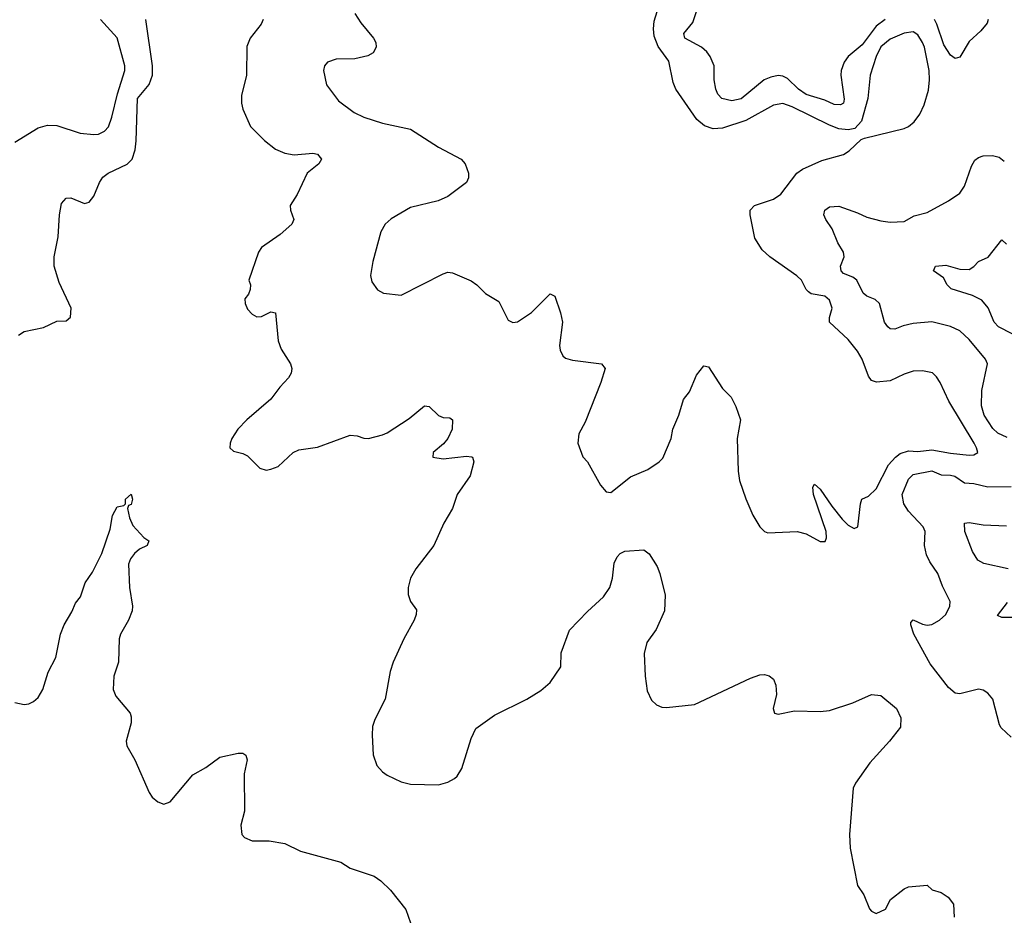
# Model space of a CAD drawing. Header units: inches. Extents: x 1694797 to 1849917, y 907313 to 1017959.
# Tile 573 of 656: x 1814811 to 1819041, y 925122 to 928969. Entities that reach past the tile are written whole.
import ezdxf

# ---------------------------------------------------------------- set-up
doc = ezdxf.new("R2010")
doc.units = ezdxf.units.IN
doc.header["$MEASUREMENT"] = 0
doc.layers.add('B8912', color=7, linetype='Continuous')

msp = doc.modelspace()

# ---------------------------------------------------------------- linework, layer by layer
at = {"layer": 'B8912', "color": 5}
for points, elevation in [([(1816250, 928994.9), (1816275.8, 928955.8), (1816330.6, 928890), (1816340.7, 928870), (1816342, 928850), (1816330, 928826), (1816306.6, 928813.4), (1816250, 928800.5), (1816170, 928798.4), (1816133.2, 928786.8), (1816120.7, 928770), (1816116.3, 928750), (1816128.5, 928688.5), (1816179.9, 928619.9), (1816248.2, 928570), (1816289.5, 928550.5), (1816370, 928524.2), (1816490, 928498), (1816610, 928421.6), (1816706.8, 928370), (1816724, 928350), (1816739.1, 928310), (1816739.1, 928290), (1816730.5, 928270), (1816650.8, 928210), (1816608.8, 928191.2), (1816490, 928162.4), (1816406.8, 928113.2), (1816380.7, 928090), (1816362.5, 928057.5), (1816327.7, 927930), (1816317.3, 927870), (1816323.4, 927843.4), (1816347.9, 927807.9), (1816374, 927794), (1816450, 927784.9), (1816630, 927877.1), (1816650, 927883.8), (1816670, 927881.6), (1816750, 927847.7), (1816774.8, 927830), (1816812.5, 927792.5), (1816870, 927758.8), (1816910, 927678), (1816930, 927667.7), (1816950, 927670.7), (1817010, 927710.5), (1817090, 927790.7), (1817110, 927781), (1817134.9, 927710), (1817142.4, 927670), (1817130.4, 927570), (1817133, 927550), (1817144.4, 927524.4), (1817155.5, 927515.5), (1817186, 927506), (1817310.5, 927490.5), (1817326, 927470), (1817307.7, 927410), (1817239.5, 927240.5), (1817213, 927190), (1817208.2, 927150), (1817230, 927091), (1817250.8, 927070), (1817306, 926970), (1817330, 926941), (1817350, 926938), (1817434.3, 927005.7), (1817510, 927036.5), (1817558.7, 927070), (1817573.9, 927086.1), (1817609.6, 927170), (1817616.9, 927210), (1817642.9, 927270), (1817662, 927338), (1817688.9, 927371.1), (1817718.6, 927441.4), (1817750, 927482), (1817770, 927478), (1817830, 927384.7), (1817867.9, 927347.9), (1817888.1, 927308.1), (1817907.3, 927250), (1817893, 927170), (1817897.1, 927030), (1817903.8, 926990), (1817930, 926911.3), (1817960.9, 926840.9), (1817990.8, 926790), (1818010, 926770.8), (1818024.5, 926764.5), (1818150.6, 926770.6), (1818190, 926761), (1818250, 926727.3), (1818271.8, 926728.2), (1818276.6, 926743.4), (1818275.6, 926770), (1818221.6, 926930), (1818219, 926961), (1818226, 926974), (1818250, 926953), (1818299.4, 926879.4), (1818344.1, 926824.1), (1818370, 926797.6), (1818396.2, 926783.8), (1818412, 926790), (1818422.7, 926890), (1818429, 926910), (1818458, 926922), (1818490, 926953.4), (1818543.5, 927056.5), (1818572.8, 927090), (1818594.1, 927105.9), (1818630, 927116.6), (1818670, 927114.4), (1818730, 927121.5), (1818810, 927106.9), (1818890, 927099), (1818910, 927099.5), (1818926.6, 927110), (1818922, 927130), (1818910.9, 927150), (1818802.2, 927330), (1818766, 927410), (1818750, 927435.1), (1818732.4, 927452.4), (1818690, 927461.1), (1818650, 927458.9), (1818610, 927446), (1818550, 927417.6), (1818491.9, 927411.9), (1818470, 927419.3), (1818457.4, 927437.4), (1818429.7, 927510), (1818410, 927544.5), (1818370, 927594.5), (1818289.5, 927670), (1818289.7, 927690), (1818301, 927730), (1818290, 927764), (1818270, 927781.2), (1818211.5, 927791.5), (1818199.6, 927799.6), (1818189.6, 927809.6), (1818169.5, 927849.5), (1818150, 927869), (1818033.2, 927950), (1818000.5, 927980.5), (1817969.7, 928029.7), (1817949.3, 928130), (1817949.3, 928150.7), (1817968, 928170), (1818050, 928198), (1818080.8, 928219.2), (1818149.6, 928310), (1818174, 928326), (1818256.6, 928363.4), (1818349.4, 928390), (1818373.9, 928406.1), (1818426, 928454), (1818439.6, 928460.4), (1818610, 928500.9), (1818630, 928510.4), (1818654, 928530), (1818677.7, 928562.3), (1818696.4, 928603.6), (1818714.5, 928665.5), (1818718.8, 928710), (1818718, 928750), (1818697.4, 928850), (1818690, 928871.1), (1818670, 928903.9), (1818650, 928915.8), (1818610, 928911.1), (1818550, 928884.7), (1818510, 928851.4), (1818490, 928811.1), (1818464.2, 928730), (1818454, 928630), (1818427.2, 928532.8), (1818398.7, 928501.3), (1818370, 928495.1), (1818330, 928500.3), (1818290, 928515.2), (1818130, 928594.2), (1818090, 928608.4), (1818050, 928601.6), (1817930, 928535.8), (1817830, 928502.2), (1817790, 928499.2), (1817752.4, 928512.4), (1817719.3, 928539.3), (1817629.7, 928670), (1817618.2, 928698.2), (1817599.7, 928790), (1817554.2, 928854.2), (1817537.3, 928897.3), (1817533.2, 928930), (1817537.2, 928962.8), (1817564.2, 929050)], 740), ([(1818529.5, 928970), (1818490, 928941.2), (1818430, 928860.6), (1818370, 928810.9), (1818353.4, 928786.6), (1818339.6, 928750), (1818337.9, 928730), (1818352.9, 928627.1), (1818350.1, 928609.9), (1818337.7, 928602.3), (1818310, 928604.3), (1818270, 928622.4), (1818190, 928647.3), (1818156.7, 928670), (1818110, 928716.4), (1818090, 928725.7), (1818070, 928728.4), (1818037.6, 928722.4), (1818009.8, 928710.2), (1817910, 928629), (1817870, 928619.7), (1817826.8, 928630), (1817810, 928648.7), (1817801.5, 928670), (1817794.7, 928710), (1817794.5, 928770), (1817776.8, 928810), (1817763.1, 928830), (1817740.3, 928850), (1817667.8, 928890), (1817664.1, 928910), (1817702.8, 928957.2), (1817723.3, 929016.7)], 720), ([(1814790, 928442.8), (1814890, 928504.4), (1814930, 928515.5), (1814970, 928513.7), (1815070, 928482), (1815130, 928474.9), (1815150, 928476.5), (1815175.8, 928490), (1815191.7, 928508.3), (1815207.4, 928550), (1815230.8, 928650), (1815262.8, 928750), (1815263.2, 928770), (1815230, 928891.3), (1815157.6, 928970)], 740), ([(1814806.2, 927613.8), (1814830.7, 927629.3), (1814913.7, 927646.3), (1814970, 927673.4), (1815010, 927674.8), (1815029.4, 927690.6), (1815032.6, 927730), (1814980.6, 927840.6), (1814958.8, 927910), (1814958.5, 927950), (1814975.9, 928035.9), (1814981.2, 928130), (1814990, 928179.1), (1815010, 928201.7), (1815030, 928204), (1815090, 928179.5), (1815110, 928184.6), (1815130, 928210.6), (1815153.6, 928270), (1815168.3, 928291.7), (1815191, 928310), (1815272.1, 928347.9), (1815294.3, 928370), (1815306.5, 928410), (1815311.2, 928448.8), (1815317.3, 928630), (1815366.4, 928690), (1815382, 928730), (1815380.9, 928770), (1815352.8, 928970)], 720), ([(1815856.5, 928970), (1815848.5, 928950), (1815801.3, 928890), (1815786.4, 928853.6), (1815784.8, 928730), (1815763.2, 928643.2), (1815763.9, 928610), (1815770, 928584), (1815802.6, 928510), (1815863.1, 928450), (1815910, 928412.9), (1815950, 928395.5), (1815990, 928387.8), (1816070, 928395.3), (1816090, 928391.7), (1816107.7, 928370), (1816096.3, 928350), (1816045.5, 928310), (1816002.3, 928217.7), (1815972.7, 928170), (1815974.4, 928150), (1815988.5, 928110), (1815979.5, 928090), (1815930, 928045.7), (1815850.4, 927990), (1815837.4, 927970), (1815794.9, 927850), (1815802.8, 927830), (1815801.5, 927810), (1815794.3, 927790), (1815778.3, 927770), (1815779.6, 927750), (1815790, 927726), (1815810, 927704.4), (1815830, 927692.2), (1815850, 927693.4), (1815890, 927714.6), (1815910.2, 927710.2), (1815921.1, 927590), (1815934.3, 927554.3), (1815974, 927490), (1815979.5, 927470), (1815977, 927450), (1815966.4, 927430), (1815928.5, 927390), (1815890, 927338.9), (1815786.3, 927250), (1815747.9, 927210), (1815722.3, 927170), (1815714.4, 927150), (1815714, 927130), (1815730, 927116.3), (1815770, 927106), (1815790, 927094.9), (1815843, 927043), (1815870, 927034.6), (1815890, 927037.8), (1815921.6, 927050), (1815985.6, 927110), (1816010, 927121.1), (1816090, 927133.1), (1816230, 927184.9), (1816261.4, 927181.4), (1816290, 927170.8), (1816310, 927170.7), (1816370, 927186.4), (1816390, 927194.9), (1816484.1, 927255.9), (1816550, 927310.6), (1816570, 927307.7), (1816610, 927268.2), (1816630, 927260.4), (1816658.4, 927258.4), (1816670.4, 927250), (1816668.4, 927210), (1816650.3, 927170), (1816632.2, 927147.8), (1816587, 927110), (1816585.5, 927090), (1816630, 927083.2), (1816730, 927093.8), (1816751.8, 927091.8), (1816756, 927090), (1816761.6, 927070), (1816745.7, 927010), (1816690.6, 926930), (1816670.5, 926870), (1816632.9, 926807.1), (1816590.4, 926710), (1816512.2, 926610), (1816490.4, 926570), (1816480.4, 926530), (1816480.4, 926500.4), (1816490.4, 926470.4), (1816514.9, 926434.9), (1816513.7, 926413.7), (1816506, 926390), (1816461.3, 926310), (1816415.8, 926210), (1816402.4, 926170), (1816381.1, 926050), (1816336.5, 925963.5), (1816327, 925933), (1816324.5, 925895.5), (1816330, 925812), (1816345.2, 925765.2), (1816370, 925738), (1816390, 925724.6), (1816450, 925696), (1816490, 925685.3), (1816610, 925683.1), (1816650, 925693.4), (1816678.7, 925710), (1816690, 925719.5), (1816710, 925752.4), (1816750, 925882), (1816770, 925924.9), (1816850, 925981.6), (1816990, 926050.6), (1817050, 926087.2), (1817090, 926122.3), (1817135.8, 926190), (1817137.3, 926250), (1817173.5, 926346.5), (1817250, 926426.5), (1817318.9, 926490), (1817346.6, 926530), (1817357.5, 926570), (1817364.7, 926635.3), (1817377.6, 926662.4), (1817390, 926675.8), (1817410, 926686.7), (1817491.7, 926691.7), (1817514.8, 926674.8), (1817550, 926620.7), (1817561.5, 926590), (1817583.4, 926496.6), (1817580.8, 926430), (1817545, 926350), (1817505.6, 926294.4), (1817493.8, 926246.2), (1817498.5, 926150), (1817506.9, 926086.9), (1817525.8, 926045.8), (1817546.4, 926026.4), (1817570, 926016), (1817590, 926014.6), (1817710, 926027.2), (1817950, 926141.3), (1817990, 926154.9), (1818010, 926156.3), (1818030.5, 926150.5), (1818050, 926136), (1818059.1, 926110), (1818062, 926070), (1818047.3, 926010), (1818054, 925990), (1818070, 925986.8), (1818138.9, 926001.1), (1818250, 925997.3), (1818290, 926002), (1818390, 926035.5), (1818470.8, 926070.8), (1818510, 926066), (1818577.3, 926010), (1818596.3, 925970), (1818594.9, 925930), (1818548, 925870), (1818462.5, 925777.5), (1818401.1, 925690), (1818391.3, 925668.7), (1818375.3, 925470), (1818378.9, 925410), (1818410, 925251), (1818437.1, 925210), (1818462, 925150), (1818470, 925140.7), (1818490, 925130.7), (1818530, 925148), (1818552.3, 925190), (1818610, 925236.3), (1818630, 925244), (1818710, 925251.3), (1818731, 925231), (1818770, 925220.7), (1818800.4, 925200.4), (1818823, 925170), (1818825.8, 925114.2)], 720), ([(1818971.3, 928970), (1818966.7, 928953.3), (1818939.9, 928920.1), (1818890, 928874.8), (1818850, 928807.7), (1818830, 928802.3), (1818810, 928815.6), (1818780.9, 928860.9), (1818751.5, 928950), (1818740.5, 928970)], 720), ([(1819053.8, 927173.8), (1819012.9, 927192.9), (1818992.3, 927212.3), (1818954.7, 927270), (1818942.6, 927310), (1818943.9, 927376.1), (1818968.9, 927490), (1818960.3, 927510), (1818890, 927594.5), (1818850, 927631.9), (1818810, 927651.1), (1818730, 927671.7), (1818650, 927664.2), (1818605.7, 927654.3), (1818570, 927639), (1818550, 927640.8), (1818540.3, 927650), (1818526.9, 927670), (1818504, 927750), (1818486.5, 927766.5), (1818450, 927780.9), (1818434.1, 927794.1), (1818407.5, 927850), (1818390, 927863), (1818350, 927878.6), (1818339.9, 927890), (1818337.6, 927910), (1818353.2, 927950), (1818349.9, 927970), (1818325.7, 928010), (1818302, 928070), (1818273.8, 928110), (1818265, 928130), (1818269.9, 928150), (1818290, 928165), (1818330, 928167.7), (1818410, 928139.8), (1818450, 928120.5), (1818510, 928104.1), (1818550, 928098.7), (1818610, 928102.4), (1818654.1, 928125.9), (1818710, 928140.3), (1818801.2, 928190), (1818850, 928224), (1818870, 928254), (1818900.5, 928339.5), (1818914.9, 928365.1), (1818930, 928376.9), (1818950, 928383.5), (1818990, 928385.8), (1819018.9, 928378.9), (1819041, 928361)], 720), ([(1819130.8, 927590.8), (1819016.4, 927650), (1818996.9, 927670), (1818971.1, 927731.1), (1818943.7, 927763.7), (1818904.8, 927784.8), (1818812.1, 927812.1), (1818795.8, 927830), (1818780.2, 927860.2), (1818737.4, 927890), (1818745.1, 927910), (1818790, 927914.7), (1818850, 927897.1), (1818890, 927896.4), (1818910, 927908), (1818930.4, 927929.6), (1818971.9, 927948.1), (1819030, 928023.6), (1819050, 928004.2)], 680), ([(1819070, 925887.7), (1819027.8, 925927.8), (1819020.2, 925940.2), (1818991, 926050), (1818970, 926076), (1818950, 926089.8), (1818930, 926094.1), (1818850, 926073.2), (1818830, 926076.6), (1818800.6, 926100.6), (1818722.7, 926202.7), (1818652.6, 926330), (1818639, 926370), (1818640, 926380), (1818648.8, 926391.2), (1818690, 926372.3), (1818710, 926368.8), (1818730, 926371.9), (1818762.6, 926390), (1818790, 926414), (1818807.4, 926450), (1818808.6, 926470), (1818775.9, 926535.9), (1818755.8, 926590), (1818720.3, 926640.3), (1818706.5, 926670), (1818698.6, 926710), (1818700.5, 926770), (1818692.9, 926790), (1818630, 926858.4), (1818609.2, 926890), (1818601.4, 926930), (1818630, 926995.4), (1818650, 927016.1), (1818730, 927030.6), (1818770, 927014.6), (1818810, 927013.2), (1818828.2, 927008.2), (1818870, 926979.4), (1818910, 926976.5), (1818970, 926962.2), (1819070, 926964.4)], 720), ([(1814790, 926036.4), (1814830, 926028.2), (1814850, 926030.4), (1814870, 926040.3), (1814890, 926058.3), (1814910, 926092.4), (1814933.9, 926166.1), (1814966.2, 926230), (1814986.7, 926330), (1815002.3, 926370), (1815034.4, 926425.6), (1815050, 926463.1), (1815072.6, 926490), (1815091.8, 926550), (1815123.5, 926596.5), (1815163.3, 926676.7), (1815199.3, 926780.7), (1815210, 926838.8), (1815230, 926876), (1815258, 926882), (1815266, 926890), (1815266, 926910), (1815290, 926931.3), (1815296, 926910), (1815290, 926886), (1815278, 926882), (1815274, 926870), (1815282.8, 926830), (1815296.7, 926796.7), (1815344.7, 926744.7), (1815366, 926730), (1815358, 926710), (1815325.5, 926694.5), (1815303.8, 926676.2), (1815286.6, 926653.4), (1815278.7, 926630), (1815282.4, 926530), (1815295.5, 926450), (1815294.4, 926430), (1815278.3, 926390), (1815243.7, 926330), (1815237.6, 926310), (1815235.8, 926210), (1815215.8, 926150), (1815212.4, 926092.4), (1815223.4, 926063.4), (1815286, 925990), (1815290, 925974), (1815290.4, 925949.6), (1815268, 925870), (1815270.7, 925850), (1815304.9, 925790), (1815366.4, 925650), (1815380.5, 925630), (1815404, 925610), (1815430, 925599.3), (1815457.2, 925610), (1815554.7, 925725.3), (1815610, 925756.4), (1815670, 925801.6), (1815750, 925819.3), (1815770, 925819.3), (1815782, 925810), (1815788.4, 925790), (1815774.9, 925730), (1815777, 925570), (1815760.3, 925510), (1815765.5, 925470), (1815776.1, 925456.1), (1815810, 925442.4), (1815882.4, 925442.4), (1815950, 925430.4), (1816017.7, 925397.7), (1816190, 925350.3), (1816230, 925324.9), (1816333.4, 925290), (1816362, 925270), (1816404, 925230), (1816470, 925146.8), (1816490.3, 925090)], 680), ([(1819057.2, 926610), (1818953, 926633), (1818927.8, 926647.8), (1818904.1, 926684.1), (1818870.7, 926770), (1818870, 926806), (1818890, 926809.2), (1818950, 926798.8), (1819050, 926794.9)], 680), ([(1819121.8, 926401.8), (1819030, 926400.7), (1819011.3, 926410), (1819054.1, 926465.9)], 680)]:
    msp.add_lwpolyline(points, dxfattribs=dict(at, elevation=elevation))

doc.saveas('drawing.dxf')
